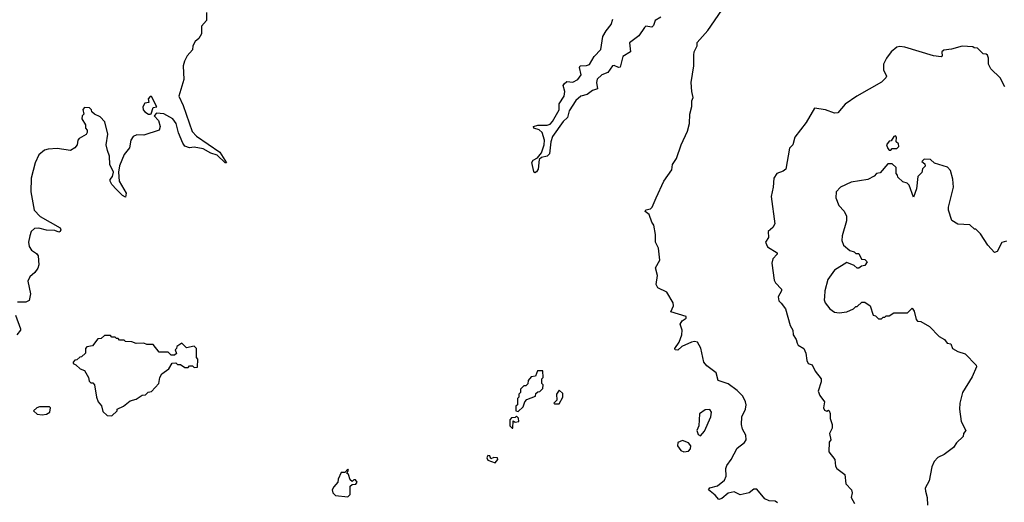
# Model space of a CAD drawing. Extents: x 2494118 to 2687960, y 757339 to 915227.
# Tile 340 of 364: x 2634558 to 2641031, y 903013 to 906188. Entities that reach past the tile are written whole.
import ezdxf

# ---------------------------------------------------------------- set-up
doc = ezdxf.new("R2010")
doc.units = 0

msp = doc.modelspace()

# ---------------------------------------------------------------- linework, layer by layer
at = {"layer": '0CON20XD'}
for points in [[(2635787.5, 906235), (2635787, 906183), (2635752.5, 906145), (2635752.5, 906095), (2635736.4, 906063.6), (2635712.5, 906045), (2635697.5, 906015), (2635695, 905990), (2635659.3, 905950.7), (2635642.5, 905915), (2635633.3, 905885), (2635636.7, 905795), (2635603.8, 905685), (2635632.7, 905622.7), (2635692.9, 905452.9), (2635720.9, 905420.9), (2635875, 905316.9), (2635917.5, 905245), (2635910, 905245), (2635856.9, 905296.9), (2635815, 905309.1), (2635765, 905338.7), (2635705, 905349.5), (2635674.6, 905344.6), (2635645, 905355.6), (2635630, 905375), (2635602.9, 905442.9), (2635586.7, 905505), (2635564, 905535), (2635505, 905567.5), (2635458.3, 905571.7), (2635442.5, 905555), (2635470, 905525), (2635481.2, 905485), (2635475, 905460), (2635375, 905427.5), (2635329.3, 905430.7), (2635305, 905420), (2635288.8, 905395), (2635280, 905345), (2635245, 905301.2), (2635213.9, 905226.1), (2635207.3, 905185), (2635213.3, 905125), (2635257.4, 905047.4), (2635255, 905020), (2635235, 905030), (2635195, 905070.8), (2635164.5, 905104.5), (2635154.2, 905125), (2635154.2, 905135.8), (2635169.4, 905155), (2635175.5, 905185), (2635151.1, 905235), (2635148.9, 905288.9), (2635135, 905326.2), (2635125.8, 905364.2), (2635138.8, 905435), (2635117.5, 905515), (2635088.3, 905548.3), (2635050, 905565), (2635031.7, 905581.7), (2635030, 905595), (2635018.3, 905608.3), (2634985, 905610), (2634973.6, 905596.4), (2634980, 905565), (2634970, 905555), (2634967.5, 905535), (2634990, 905495), (2634990, 905475), (2635001.7, 905461.7), (2635002.5, 905445), (2634995, 905432.5), (2634948.8, 905405), (2634941.2, 905395), (2634936.2, 905365), (2634921.2, 905345), (2634892.9, 905327.1), (2634805, 905340.6), (2634745, 905336.6), (2634721.8, 905328.2), (2634685, 905298.8), (2634659.6, 905245), (2634632.7, 905145), (2634630.9, 905055), (2634653.8, 904935), (2634693.3, 904893.3), (2634825, 904818), (2634829.2, 904805), (2634825, 904794.2), (2634815, 904790.8), (2634790, 904800), (2634735, 904802.5), (2634685, 904816.4), (2634655, 904813.2), (2634634.8, 904795.2), (2634624.7, 904765.3), (2634616.9, 904725), (2634619.6, 904695), (2634635, 904670.6), (2634669.3, 904649.3), (2634680.8, 904635), (2634684.3, 904575), (2634677.6, 904552.4), (2634658, 904525), (2634624.6, 904495.4), (2634612.1, 904467.9), (2634629.4, 904385), (2634620, 904340), (2634599.5, 904330.5), (2634545, 904328.6)], [(2639312, 903712), (2639275, 903748.4), (2639215, 903793.2), (2639149.2, 903815), (2639136.2, 903865), (2639075, 903910), (2639055.3, 903935), (2639036.2, 904026.2), (2639015, 904065.6), (2638995, 904071.5), (2638975, 904066.9), (2638912.2, 904037.8), (2638885, 904012.9), (2638866.7, 904015), (2638866, 904025), (2638894.1, 904065.9), (2638911.2, 904115), (2638914.4, 904145), (2638901.2, 904185), (2638914.1, 904205.9), (2638940, 904225), (2638940, 904235), (2638840, 904265), (2638856, 904305), (2638853.3, 904325), (2638812.5, 904395), (2638753.9, 904423.9), (2638742.5, 904445), (2638752, 904505), (2638737.5, 904555), (2638767.5, 904605), (2638757.5, 904685), (2638737.5, 904725), (2638737.5, 904775), (2638726.7, 904835), (2638713.3, 904855), (2638696.1, 904906.1), (2638671.2, 904925), (2638675, 904936), (2638705, 904943.3), (2638716.1, 904953.9), (2638742.5, 905015), (2638792.5, 905125), (2638845, 905200), (2638850, 905235), (2638875.9, 905274.1), (2638906.7, 905365), (2638948.8, 905455), (2638961.2, 905505), (2638963.3, 905565), (2638977, 905617), (2638977, 905653), (2638986.7, 905675), (2638976.7, 905715), (2638972.5, 905775), (2638990, 905885), (2638990, 905955), (2638992.5, 905975), (2639012.5, 906015), (2639013, 906037), (2639083, 906117), (2639175, 906250)], [(2638773.3, 906205), (2638735, 906182.5), (2638725, 906150), (2638715, 906137.5), (2638675, 906143.8), (2638665, 906136.2), (2638629.3, 906080.7), (2638567.1, 906035), (2638573.2, 905976.8), (2638522.7, 905945), (2638505, 905876.2), (2638495, 905872.5), (2638466.2, 905886.2), (2638455, 905883.3), (2638425, 905839.2), (2638385, 905824.5), (2638354.3, 905795.7), (2638350.7, 905775), (2638357.8, 905732.2), (2638325, 905722.3), (2638288.6, 905695), (2638246.4, 905683.6), (2638213.7, 905656.4), (2638171.4, 905588.6), (2638160, 905545), (2638131.6, 905518.4), (2638060.8, 905419.1), (2638050.4, 905385), (2638042, 905305), (2638025, 905290), (2637989.5, 905280.5), (2637972.3, 905267.7), (2637966.7, 905205), (2637955, 905187.5), (2637945, 905180), (2637938.3, 905188.3), (2637925, 905247.5), (2637935, 905263.8), (2637961.4, 905278.6), (2637988.2, 905311.8), (2638005.4, 905364.6), (2638007.9, 905395), (2637993.1, 905445), (2637973.8, 905463.8), (2637938.8, 905475), (2637936.7, 905485), (2637965, 905494.3), (2638026.9, 905493.1), (2638045, 905500), (2638061.9, 905518.1), (2638104.6, 905595), (2638105.6, 905635), (2638137.3, 905685), (2638142.9, 905715), (2638131.1, 905755), (2638136.9, 905765), (2638155, 905780.8), (2638195, 905777.5), (2638228.6, 905795), (2638249.1, 905825), (2638238.1, 905871.9), (2638243.8, 905885), (2638285, 905886), (2638305, 905893.3), (2638336, 905945), (2638377.7, 905992.3), (2638392.3, 906077.7), (2638413.3, 906115), (2638446.2, 906155), (2638458.3, 906191.7)], [(2641035, 905746.7), (2641003.3, 905805), (2640942.5, 905865), (2640927.5, 905895), (2640927.5, 905935), (2640920, 905955), (2640911.7, 905961.7), (2640893, 905963), (2640855, 906000), (2640833, 906003), (2640825, 906010), (2640755, 906012.5), (2640685, 905992.5), (2640633, 905987), (2640620, 905975), (2640621.7, 905948.3), (2640616, 905944), (2640565, 905950), (2640376.9, 906006.9), (2640345, 906010.7), (2640325, 906006.1), (2640288.2, 905975), (2640257.5, 905935), (2640238.1, 905895), (2640236.8, 905856.8), (2640257.5, 905815), (2640252.5, 905805), (2640223.6, 905776.4), (2640062.5, 905685), (2639985, 905632.5), (2639935.8, 905574.2), (2639915, 905572.9), (2639855, 905595.6), (2639784.1, 905605.9), (2639728.3, 905511.7), (2639655, 905413.8), (2639640, 905365), (2639618.3, 905341.7), (2639594, 905205), (2639578.3, 905191.7), (2639535.7, 905175), (2639516.2, 905145), (2639511.8, 905085), (2639498, 905025), (2639522.5, 904845), (2639509.4, 904820.6), (2639478.8, 904795), (2639481.2, 904755), (2639462, 904725), (2639473.7, 904693.7), (2639537.5, 904655), (2639537.5, 904645), (2639510, 904615), (2639503.8, 904585), (2639518, 904475), (2639526.1, 904456.1), (2639567.5, 904415), (2639567.5, 904405), (2639543.8, 904365), (2639549.3, 904339.3), (2639565, 904322.5), (2639593.8, 904285), (2639623.8, 904175), (2639641.2, 904145), (2639643.6, 904113.6), (2639662.5, 904085), (2639669.3, 904059.3), (2639677, 904047), (2639712.5, 904025), (2639726.2, 903995), (2639732.5, 903945), (2639742.5, 903925), (2639768.3, 903918.3), (2639787.5, 903875), (2639827.5, 903825), (2639827.5, 903805), (2639807.5, 903745), (2639817.5, 903715), (2639850, 903675), (2639843.3, 903635), (2639850, 903620), (2639865, 903612.5), (2639875, 903620), (2639880, 903615), (2639886.7, 903596.7), (2639886.7, 903565), (2639900, 903525), (2639899.3, 903500.7), (2639882.5, 903465), (2639890, 903425), (2639880.7, 903409.3), (2639876.7, 903345), (2639916.7, 903295), (2639921.7, 903251.7), (2639930, 903235), (2639982.5, 903195), (2639988.8, 903135), (2640026.2, 903095), (2640031.2, 903075), (2640023.8, 903045), (2640046.7, 903005)], [(2635415, 905566.7), (2635421.7, 905568.3), (2635435, 905610), (2635460, 905615), (2635425, 905682.5), (2635415, 905682.5), (2635403, 905667), (2635408.3, 905641.7), (2635381.7, 905638.3), (2635367.5, 905615), (2635370, 905595), (2635381.7, 905581.7), (2635405, 905566.7), (2635415, 905566.7)], [(2640285, 905330), (2640295, 905340), (2640325, 905340), (2640337, 905353), (2640335, 905370), (2640320, 905385), (2640322.5, 905415), (2640315, 905422.5), (2640305, 905420), (2640288.3, 905391.7), (2640275, 905387.5), (2640257.5, 905365), (2640265, 905340), (2640275, 905330), (2640285, 905330)], [(2641045, 904730), (2641015, 904722.5), (2640985, 904662.5), (2640967, 904657), (2640922.5, 904705), (2640875, 904780), (2640845, 904810), (2640835, 904810), (2640805, 904837.5), (2640725, 904842.5), (2640687, 904867), (2640663.3, 904935), (2640663.3, 904955), (2640697.5, 905085), (2640692.5, 905137.5), (2640676.7, 905195), (2640658.3, 905218.3), (2640573, 905243), (2640545, 905267.5), (2640505, 905270), (2640490, 905255), (2640508.3, 905238.3), (2640510, 905225), (2640493, 905207), (2640488.3, 905181.7), (2640462.5, 905155), (2640453.3, 905075), (2640435, 905020), (2640405, 905100), (2640391.7, 905111.7), (2640365, 905120), (2640331.7, 905151.7), (2640330, 905165), (2640320, 905175), (2640320, 905215), (2640295, 905240), (2640265, 905240), (2640215, 905180), (2640190, 905175), (2640175, 905157.5), (2640135, 905136.7), (2640025, 905118.8), (2639953.3, 905085), (2639926.7, 905055), (2639923.3, 905015), (2639943.8, 904965), (2639978.8, 904928.8), (2639994.3, 904895), (2639992.9, 904865), (2639964.3, 904765), (2639964.2, 904734.2), (2639973.3, 904705), (2640015, 904670), (2640045, 904660), (2640055, 904650), (2640075, 904650), (2640091.7, 904611.7), (2640115, 904610), (2640130, 904595), (2640115, 904570), (2640093, 904567), (2640075, 904552.5), (2640063, 904553), (2640045, 904570), (2639995, 904590), (2639915, 904540), (2639871.2, 904478.8), (2639852, 904405), (2639848.8, 904365), (2639846.2, 904345), (2639852.5, 904325), (2639885, 904286.7), (2639915, 904264), (2639945, 904259.2), (2639995, 904266.7), (2640040, 904285), (2640055, 904300), (2640065, 904300), (2640095, 904330), (2640115, 904330), (2640150, 904305), (2640170, 904245), (2640185, 904240), (2640205, 904220), (2640225, 904220), (2640235, 904230), (2640245, 904230), (2640255, 904240), (2640275, 904240), (2640305, 904260), (2640395, 904260), (2640425, 904290), (2640439.5, 904269.5), (2640452.5, 904215), (2640460, 904205), (2640481.7, 904201.7), (2640539.3, 904169.3), (2640603.6, 904103.6), (2640637.5, 904085), (2640655, 904060), (2640680, 904055), (2640690, 904025), (2640725, 904004), (2640775, 903990), (2640846.7, 903915), (2640847.5, 903905), (2640820.7, 903839.3), (2640756.7, 903735), (2640738.8, 903665), (2640736.7, 903625), (2640746.7, 903545), (2640777.5, 903485), (2640762.5, 903465), (2640760, 903445), (2640717.5, 903405), (2640696.4, 903373.6), (2640635, 903327.5), (2640595, 903307.5), (2640569.3, 903280.7), (2640553.9, 903246.1), (2640538, 903155), (2640512, 903105), (2640513.8, 903086.2), (2640524, 903045), (2640526, 902995)], [(2634531.3, 904245), (2634563.6, 904155), (2634563.3, 904145), (2634540.4, 904115)], [(2635165, 903582.5), (2635200, 903615), (2635200, 903625), (2635240, 903645), (2635285, 903680), (2635325, 903692.5), (2635363, 903717), (2635385, 903720), (2635403, 903737), (2635425, 903742.5), (2635472.5, 903795), (2635478.8, 903835), (2635491.7, 903858.3), (2635538.3, 903891.7), (2635561.7, 903928.3), (2635585, 903930), (2635595, 903920), (2635615, 903920), (2635645, 903900), (2635665, 903900), (2635675, 903910), (2635695, 903910), (2635705, 903900), (2635728.3, 903901.7), (2635730, 903955), (2635720, 903965), (2635720, 904025), (2635705, 904040), (2635655, 904030), (2635625, 904060), (2635591.7, 904038.3), (2635590, 904025), (2635580, 904015), (2635588.3, 903991.7), (2635575, 903980), (2635555, 903980), (2635535, 904000), (2635475, 904000), (2635435, 904050), (2635395, 904050), (2635375, 904060), (2635325, 904057.5), (2635295, 904067.5), (2635255, 904070), (2635245, 904080), (2635215, 904080), (2635205, 904090), (2635195, 904090), (2635185, 904100), (2635165, 904100), (2635155, 904110), (2635115, 904110), (2635095, 904090), (2635071.7, 904088.3), (2635037, 904043), (2635000, 904035), (2634990, 904025), (2634990, 903995), (2634965, 903970), (2634953, 903967), (2634935, 903950), (2634921.7, 903948.3), (2634910, 903935), (2634910, 903925), (2634928.3, 903918.3), (2634955, 903890), (2634985, 903880), (2635010, 903835), (2635015, 903810), (2635025, 903800), (2635038.3, 903798.3), (2635050, 903785), (2635062.5, 903705), (2635073.9, 903673.9), (2635097, 903647), (2635105, 903610), (2635133, 903583), (2635165, 903582.5)], [(2637835, 903610), (2637868.3, 903641.7), (2637880, 903675), (2637891.7, 903688.3), (2637948.3, 903711.7), (2637951.7, 903728.3), (2637965, 903740), (2637978.3, 903741.7), (2637998.3, 903761.7), (2638000, 903785), (2637990, 903795), (2637990, 903825), (2638000, 903835), (2637998.3, 903878.3), (2637961.7, 903878.3), (2637948.3, 903841.7), (2637921.7, 903838.3), (2637900, 903815), (2637898.3, 903791.7), (2637885, 903780), (2637871.7, 903778.3), (2637851.7, 903758.3), (2637850, 903735), (2637840, 903725), (2637840, 903705), (2637830, 903695), (2637830, 903655), (2637820, 903645), (2637820, 903615), (2637835, 903610)], [(2638105, 903660), (2638130, 903705), (2638128.3, 903728.3), (2638105, 903750), (2638087.5, 903725), (2638090, 903685), (2638070, 903665), (2638075, 903660), (2638105, 903660)], [(2639540.7, 903010.7), (2639525, 903020.3), (2639485, 903021.9), (2639457.1, 903035), (2639405, 903100), (2639385, 903098.6), (2639354.4, 903075.6), (2639295, 903062.5), (2639255, 903081.2), (2639215, 903072.2), (2639175, 903039.2), (2639155, 903032), (2639130.8, 903060.8), (2639087.5, 903095), (2639095, 903108), (2639145, 903120.8), (2639192.1, 903157.9), (2639201.8, 903185), (2639200.8, 903235), (2639207.3, 903255), (2639236, 903294), (2639275, 903369.1), (2639323.3, 903406.7), (2639334.6, 903425), (2639333.1, 903455), (2639310.4, 903495), (2639302.5, 903525), (2639305.9, 903575), (2639329, 903625), (2639334.3, 903655), (2639330.8, 903675), (2639312, 903712)], [(2634705, 903587.5), (2634735, 903592.5), (2634757.5, 903605), (2634760, 903635), (2634755, 903640), (2634688.3, 903641.7), (2634670, 903635), (2634650, 903615), (2634673, 903593), (2634705, 903587.5)], [(2639035, 903450), (2639059.7, 903480.3), (2639101.2, 903575), (2639106.7, 903605), (2639095, 903623.3), (2639065, 903621.4), (2639027.1, 903595), (2639023.2, 903516.8), (2639010.8, 903485), (2639019.5, 903459.5), (2639035, 903450)], [(2637800, 903500), (2637801.7, 903548.3), (2637815, 903540), (2637840, 903545), (2637837, 903567), (2637825, 903580), (2637815, 903570), (2637791.7, 903568.3), (2637780, 903555), (2637780, 903515), (2637795, 903500), (2637800, 903500)], [(2638925, 903345.8), (2638955, 903350), (2638968, 903365), (2638970.8, 903385), (2638956.2, 903405), (2638915, 903419.2), (2638884.2, 903405.8), (2638882, 903385), (2638905, 903354), (2638925, 903345.8)], [(2637685, 903273.3), (2637702.5, 903295), (2637700, 903305), (2637675, 903307.5), (2637655, 903300), (2637648.3, 903318.3), (2637635, 903320), (2637630, 903305), (2637635, 903290), (2637685, 903273.3)], [(2636715, 903050), (2636730, 903065), (2636731.7, 903118.3), (2636745, 903130), (2636768.3, 903131.7), (2636777.5, 903145), (2636765, 903160), (2636755, 903160), (2636745, 903150), (2636731.7, 903161.7), (2636720, 903195), (2636710, 903205), (2636720, 903225), (2636715, 903230), (2636695, 903210), (2636671.7, 903208.3), (2636652.5, 903165), (2636650, 903145), (2636622.5, 903115), (2636612.5, 903095), (2636617.5, 903075), (2636635, 903057.5), (2636715, 903050)]]:
    msp.add_lwpolyline(points, dxfattribs=at)

doc.saveas('drawing.dxf')
